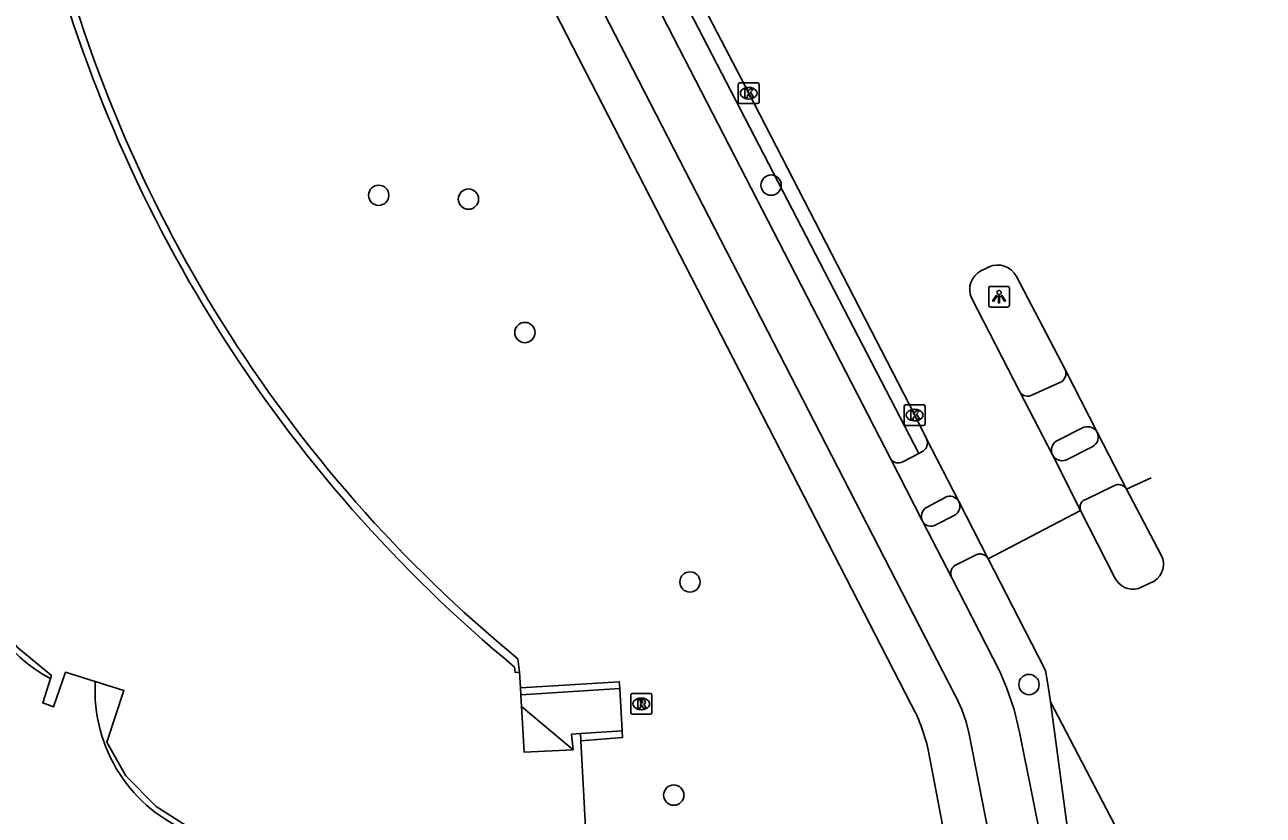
# Model space of a CAD drawing. Extents: x 158838 to 160074, y 386376 to 387776.
# Drawn here: x 159537.9 to 159597.5, y 386919.4 to 386957.5 of the extents above; entities that cross this region are included whole.
import ezdxf

# ---------------------------------------------------------------- set-up
doc = ezdxf.new("R2010")
doc.units = 0
for name, color, linetype in [('IMGEO_Berm_open', 7, 'Continuous'), ('IMGEO_Boom', 7, 'Continuous'), ('IMGEO_Fietspad_gesloten', 7, 'Continuous'), ('IMGEO_Fietspad_open', 7, 'Continuous'), ('IMGEO_Kolk', 7, 'Continuous'), ('IMGEO_Lichtpunt', 7, 'Continuous'), ('IMGEO_Muur', 7, 'Continuous'), ('IMGEO_Pand', 7, 'Continuous'), ('IMGEO_Rijbaan_lokaal_gesloten', 7, 'Continuous'), ('IMGEO_Rioolput', 7, 'Continuous'), ('IMGEO_Voetpad_gesloten', 7, 'Continuous'), ('IMGEO_Voetpad_halfverhard', 7, 'Continuous'), ('IMGEO_Voetpad_open', 7, 'Continuous')]:
    doc.layers.add(name, color=color, linetype=linetype)

msp = doc.modelspace()

# ---------------------------------------------------------------- linework, layer by layer
at = {"layer": 'IMGEO_Berm_open'}
msp.add_lwpolyline([(159567.147, 386963.42), (159580.922, 386936.826)], dxfattribs=at)
at = {"layer": 'IMGEO_Boom'}
for centre in [(159573.815, 386949.735), (159554.927, 386949.247), (159559.247, 386949.062), (159561.962, 386942.644), (159569.909, 386930.643), (159586.227, 386925.707), (159569.13, 386920.39)]:
    msp.add_circle(centre, 0.489, dxfattribs=at)
at = {"layer": 'IMGEO_Fietspad_gesloten'}
for points in [[(159627.531, 386833.351), (159621.314, 386849.17), (159618.374, 386855.548), (159598.865, 386893.883), (159597.906, 386895.154), (159596.948, 386896.221), (159592.147, 386901.315), (159591.968, 386901.51), (159591.389, 386902.215), (159590.876, 386902.97), (159590.432, 386903.767), (159585.827, 386912.64), (159585.682, 386912.936), (159585.343, 386913.753), (159585.078, 386914.596), (159584.89, 386915.459), (159583.354, 386923.319), (159583.203, 386923.917), (159583, 386924.5), (159582.745, 386925.062), (159582.665, 386925.214), (159563.205, 386963), (159561.124, 386967.038)], [(159566.61, 386961.719), (159566.698, 386961.55), (159579.556, 386936.578)], [(159579.556, 386936.578), (159581.101, 386933.564)], [(159581.101, 386933.564), (159582.501, 386930.879)], [(159582.501, 386930.879), (159584.822, 386926.337), (159585.152, 386925.564), (159585.51, 386924.501), (159585.772, 386923.41), (159587.001, 386917.275), (159587.195, 386916.153), (159587.488, 386915.052), (159587.736, 386914.339)]]:
    msp.add_lwpolyline(points, dxfattribs=at)
at = {"layer": 'IMGEO_Fietspad_open'}
for points in [[(159586.397, 386939.647), (159587.707, 386940.237)], [(159588.872, 386938.087), (159587.532, 386937.416)], [(159580.922, 386936.826), (159580.16, 386936.43)], [(159580.922, 386936.826), (159581.044, 386936.889)], [(159582.187, 386934.713), (159581.295, 386934.231)]]:
    msp.add_lwpolyline(points, dxfattribs=at)
for centre, radius, start, end in [((159587.541, 386940.673), 0.467, 290.85241, 23.46381), ((159586.161, 386940.032), 0.452, 213.43838, 301.5436), ((159589.041, 386937.574), 0.54, 30.1489, 108.18714), ((159580.862, 386937.328), 0.475, 292.54279, 24.53944), ((159587.856, 386936.98), 0.543, 126.59922, 204.34994), ((159579.935, 386936.817), 0.448, 212.22911, 300.23471), ((159582.419, 386934.285), 0.487, 27.90016, 118.47915), ((159581.584, 386933.785), 0.531, 122.95582, 204.60955)]:
    msp.add_arc(centre, radius, start, end, dxfattribs=at)
at = {"layer": 'IMGEO_Kolk'}
for p, q in [((159572.235, 386953.733), (159572.235, 386954.585)), ((159572.31, 386954.659), (159573.162, 386954.659)), ((159573.236, 386954.585), (159573.236, 386953.733)), ((159572.723, 386954.439), (159572.748, 386954.439)), ((159573.162, 386953.659), (159572.31, 386953.659)), ((159572.746, 386953.879), (159572.721, 386953.879)), ((159580.223, 386938.247), (159580.223, 386939.099)), ((159580.298, 386939.173), (159581.15, 386939.173)), ((159581.224, 386939.099), (159581.224, 386938.247)), ((159580.711, 386938.953), (159580.736, 386938.953)), ((159581.15, 386938.173), (159580.298, 386938.173)), ((159580.734, 386938.393), (159580.709, 386938.393))]:
    msp.add_line(p, q, dxfattribs=at)
for points in [[(159572.235, 386953.733), (159572.235, 386954.585)], [(159572.31, 386954.659), (159573.162, 386954.659)], [(159573.236, 386954.585), (159573.236, 386953.733)], [(159572.556, 386954.359), (159572.679, 386954.359), (159572.679, 386954.208), (159572.809, 386954.359), (159572.973, 386954.359), (159572.827, 386954.208), (159572.98, 386953.959), (159572.828, 386953.959), (159572.743, 386954.123), (159572.679, 386954.056), (159572.679, 386953.959), (159572.556, 386953.959), (159572.556, 386954.359)], [(159573.162, 386953.659), (159572.31, 386953.659)], [(159580.223, 386938.247), (159580.223, 386939.099)], [(159580.298, 386939.173), (159581.15, 386939.173)], [(159581.224, 386939.099), (159581.224, 386938.247)], [(159580.544, 386938.873), (159580.667, 386938.873), (159580.667, 386938.722), (159580.797, 386938.873), (159580.961, 386938.873), (159580.815, 386938.722), (159580.968, 386938.473), (159580.816, 386938.473), (159580.731, 386938.637), (159580.667, 386938.57), (159580.667, 386938.473), (159580.544, 386938.473), (159580.544, 386938.873)], [(159581.15, 386938.173), (159580.298, 386938.173)]]:
    msp.add_lwpolyline(points, dxfattribs=at)
for centre, start, end in [((159572.312, 386954.583), 91.55205, 178.44795), ((159572.312, 386954.583), 91.55205, 178.44795), ((159573.16, 386954.583), 1.55205, 88.44795), ((159573.16, 386954.583), 1.55205, 88.44795), ((159572.312, 386953.735), 181.55205, 268.44795), ((159572.312, 386953.735), 181.55205, 268.44795), ((159573.16, 386953.735), 271.55205, 358.44795), ((159573.16, 386953.735), 271.55205, 358.44795), ((159580.3, 386939.097), 91.55205, 178.44795), ((159580.3, 386939.097), 91.55205, 178.44795), ((159581.148, 386939.097), 1.55205, 88.44795), ((159581.148, 386939.097), 1.55205, 88.44795), ((159580.3, 386938.249), 181.55205, 268.44795), ((159580.3, 386938.249), 181.55205, 268.44795), ((159581.148, 386938.249), 271.55205, 358.44795), ((159581.148, 386938.249), 271.55205, 358.44795)]:
    msp.add_arc(centre, 0.0765, start, end, dxfattribs=at)
for centre, major_axis, ratio, start_param, end_param in [((159572.722, 386954.159), (-0.387, 0.002), 0.722429, 4.712389, 7.853982), ((159572.747, 386954.159), (-0.39, 0.002), 0.717154, 1.570796, 4.712389), ((159580.71, 386938.673), (-0.387, 0.002), 0.722429, 4.712389, 7.853982), ((159580.735, 386938.673), (-0.39, 0.002), 0.717154, 1.570796, 4.712389)]:
    msp.add_ellipse(centre, major_axis=major_axis, ratio=ratio, start_param=start_param, end_param=end_param, dxfattribs=at)
at = {"layer": 'IMGEO_Lichtpunt'}
for p, q in [((159584.29, 386944.771), (159584.29, 386943.964)), ((159584.29, 386944.771), (159584.29, 386943.964)), ((159585.192, 386944.866), (159584.384, 386944.866)), ((159585.192, 386944.866), (159584.384, 386944.866)), ((159585.286, 386943.964), (159585.286, 386944.771)), ((159585.286, 386943.964), (159585.286, 386944.771)), ((159584.384, 386943.87), (159585.192, 386943.87)), ((159584.384, 386943.87), (159585.192, 386943.87))]:
    msp.add_line(p, q, dxfattribs=at)
for points in [[(159584.664, 386944.435), (159584.703, 386944.407), (159584.515, 386944.145), (159584.477, 386944.172), (159584.664, 386944.435)], [(159584.876, 386944.407), (159584.914, 386944.434), (159585.101, 386944.172), (159585.062, 386944.144), (159584.876, 386944.407)], [(159584.766, 386944.387), (159584.813, 386944.387), (159584.813, 386944.065), (159584.766, 386944.065), (159584.766, 386944.387)]]:
    msp.add_lwpolyline(points, dxfattribs=at)
msp.add_circle((159584.789, 386944.569), 0.0994, dxfattribs=at)
for centre, start, end in [((159584.384, 386944.771), 90, 180), ((159584.384, 386944.771), 90, 180), ((159585.192, 386944.771), 0, 90), ((159585.192, 386944.771), 0, 90), ((159584.384, 386943.964), 180, 270), ((159584.384, 386943.964), 180, 270), ((159585.192, 386943.964), 270, 0), ((159585.192, 386943.964), 270, 360)]:
    msp.add_arc(centre, 0.0946, start, end, dxfattribs=at)
at = {"layer": 'IMGEO_Muur'}
for points in [[(159561.748, 386925.544), (159566.509, 386925.838), (159566.527, 386925.525)], [(159566.527, 386925.525), (159561.767, 386925.219)], [(159564.639, 386923.357), (159566.644, 386923.48)], [(159566.644, 386923.48), (159566.662, 386923.161), (159564.658, 386923.004)]]:
    msp.add_lwpolyline(points, dxfattribs=at)
at = {"layer": 'IMGEO_Pand'}
for points in [[(159535.309, 386933.873), (159536.644, 386933.25), (159535.55, 386930.859), (159536.263, 386929.144), (159537.518, 386927.507), (159539.172, 386926.148), (159539.123, 386925.993)], [(159561.708, 386926.307), (159561.488, 386926.291), (159561.467, 386926.549)], [(159539.123, 386925.993), (159538.753, 386924.823), (159539.275, 386924.641), (159539.857, 386926.302), (159541.286, 386925.854)], [(159561.748, 386925.544), (159561.708, 386926.307)], [(159541.286, 386925.854), (159542.655, 386925.424), (159541.847, 386922.931), (159542.76, 386921.31), (159544.209, 386919.834), (159546.027, 386918.678), (159546.003, 386918.544)], [(159561.767, 386925.219), (159561.748, 386925.544)], [(159561.801, 386924.646), (159561.767, 386925.219)], [(159564.282, 386922.569), (159561.932, 386922.449), (159561.801, 386924.646)], [(159564.639, 386923.357), (159564.21, 386923.316), (159564.282, 386922.569)], [(159564.658, 386923.004), (159564.639, 386923.357)], [(159564.898, 386918.545), (159564.658, 386923.004)]]:
    msp.add_lwpolyline(points, dxfattribs=at)
msp.add_arc((159604.926, 386979.124), 68.211, 193.92134, 230.42263, dxfattribs=at)
at = {"layer": 'IMGEO_Rijbaan_lokaal_gesloten'}
for points in [[(159567.906, 386963.455), (159567.981, 386963.308), (159572.737, 386954.159), (159580.726, 386938.675), (159581.294, 386937.525)], [(159583.916, 386945.607), (159584.089, 386945.697), (159584.307, 386945.81)], [(159585.62, 386945.342), (159587.969, 386940.859)], [(159585.784, 386939.783), (159583.465, 386944.31)], [(159587.969, 386940.859), (159589.508, 386937.845)], [(159587.361, 386936.756), (159585.784, 386939.783)], [(159581.294, 386937.525), (159582.849, 386934.513)], [(159589.508, 386937.845), (159590.926, 386935.115)], [(159588.709, 386934.086), (159587.361, 386936.756)], [(159590.926, 386935.115), (159592.102, 386935.655)], [(159590.926, 386935.115), (159592.576, 386931.964)], [(159582.849, 386934.513), (159584.267, 386931.756)], [(159584.267, 386931.756), (159588.709, 386934.086)], [(159590.348, 386930.868), (159588.709, 386934.086)], [(159584.267, 386931.756), (159586.325, 386927.731), (159587.017, 386926.378), (159587.15, 386925.624), (159587.265, 386924.873)], [(159592.246, 386930.686), (159591.5, 386930.333)], [(159587.265, 386924.873), (159587.826, 386923.798), (159590.925, 386917.862), (159593.145, 386913.611), (159596.528, 386906.942), (159599.223, 386901.63), (159600.928, 386898.313), (159602.178, 386895.881)], [(159587.265, 386924.873), (159588.099, 386918.632), (159588.294, 386917.475), (159588.474, 386916.676), (159588.767, 386915.86), (159589.105, 386915.005)]]:
    msp.add_lwpolyline(points, dxfattribs=at)
for centre, radius, start, end in [((159584.36, 386944.726), 0.987, 116.74141, 204.91085), ((159584.71, 386944.866), 1.027, 27.6294, 113.13484), ((159591.763, 386931.492), 0.94, 300.91986, 30.12328), ((159591.226, 386931.251), 0.958, 203.57333, 286.60545)]:
    msp.add_arc(centre, radius, start, end, dxfattribs=at)
at = {"layer": 'IMGEO_Rioolput'}
for p, q in [((159567.067, 386924.352), (159567.067, 386925.204)), ((159567.142, 386925.278), (159567.994, 386925.278)), ((159567.555, 386925.058), (159567.58, 386925.058)), ((159568.068, 386925.204), (159568.068, 386924.352)), ((159567.994, 386924.278), (159567.142, 386924.278)), ((159567.578, 386924.498), (159567.553, 386924.498))]:
    msp.add_line(p, q, dxfattribs=at)
for points in [[(159567.067, 386924.352), (159567.067, 386925.204)], [(159567.142, 386925.278), (159567.994, 386925.278)], [(159567.656, 386924.976), (159567.404, 386924.978), (159567.404, 386924.578)], [(159567.582, 386924.897), (159567.528, 386924.897), (159567.528, 386924.816)], [(159567.528, 386924.816), (159567.58, 386924.816)], [(159568.068, 386925.204), (159568.068, 386924.352)], [(159567.994, 386924.278), (159567.142, 386924.278)], [(159567.404, 386924.578), (159567.528, 386924.578), (159567.528, 386924.74), (159567.539, 386924.74)], [(159567.586, 386924.711), (159567.657, 386924.578), (159567.797, 386924.578), (159567.732, 386924.704)]]:
    msp.add_lwpolyline(points, dxfattribs=at)
for centre, radius, start, end in [((159567.144, 386925.202), 0.0765, 91.55205, 178.44795), ((159567.144, 386925.202), 0.0765, 91.55205, 178.44795), ((159567.564, 386925.005), 0.19, 274.7715, 282.96867), ((159567.588, 386924.801), 0.0964, 77.00612, 93.18647), ((159567.602, 386924.858), 0.0378, 276.66336, 79.67722), ((159567.655, 386924.866), 0.109, 350.36119, 89.41601), ((159567.653, 386924.866), 0.112, 277.58423, 350.98172), ((159567.637, 386924.651), 0.108, 29.51342, 73.79051), ((159567.992, 386925.202), 0.0765, 1.55205, 88.44795), ((159567.992, 386925.202), 0.0765, 1.55205, 88.44795), ((159567.144, 386924.354), 0.0765, 181.55205, 268.44795), ((159567.144, 386924.354), 0.0765, 181.55205, 268.44795), ((159567.538, 386924.687), 0.0533, 26.02933, 88.69889), ((159567.992, 386924.354), 0.0765, 271.55205, 358.44795), ((159567.992, 386924.354), 0.0765, 271.55205, 358.44795)]:
    msp.add_arc(centre, radius, start, end, dxfattribs=at)
for centre, major_axis, ratio, start_param, end_param in [((159567.554, 386924.778), (-0.387, 0.002), 0.722429, 4.712389, 7.853982), ((159567.579, 386924.778), (-0.39, 0.002), 0.717154, 1.570796, 4.712389)]:
    msp.add_ellipse(centre, major_axis=major_axis, ratio=ratio, start_param=start_param, end_param=end_param, dxfattribs=at)
at = {"layer": 'IMGEO_Voetpad_gesloten'}
for points in [[(159566.527, 386925.525), (159566.644, 386923.48)], [(159564.282, 386922.569), (159561.801, 386924.646)]]:
    msp.add_lwpolyline(points, dxfattribs=at)
at = {"layer": 'IMGEO_Voetpad_halfverhard'}
msp.add_lwpolyline([(159561.708, 386926.307), (159561.622, 386926.951)], dxfattribs=at)
msp.add_arc((159603.968, 386978.553), 66.753, 193.48866, 230.62725, dxfattribs=at)
at = {"layer": 'IMGEO_Voetpad_open'}
for points in [[(159559.24, 386966.177), (159561.408, 386961.961), (159580.563, 386924.742)], [(159588, 386936.51), (159589.299, 386937.168)], [(159590.312, 386935.268), (159588.993, 386934.633)], [(159581.738, 386933.388), (159582.627, 386933.843)], [(159584.267, 386931.756), (159584.244, 386931.791), (159584.219, 386931.825), (159584.19, 386931.855), (159584.159, 386931.883), (159584.125, 386931.909), (159584.089, 386931.931), (159584.052, 386931.95), (159584.013, 386931.965), (159583.972, 386931.977), (159583.931, 386931.985), (159583.889, 386931.989), (159583.847, 386931.99), (159583.805, 386931.987), (159583.764, 386931.98), (159583.723, 386931.97), (159583.684, 386931.956), (159583.645, 386931.938), (159583.62, 386931.924), (159582.72, 386931.474), (159582.684, 386931.454), (159582.65, 386931.43), (159582.618, 386931.404), (159582.588, 386931.375), (159582.561, 386931.343), (159582.537, 386931.309), (159582.517, 386931.273), (159582.499, 386931.236), (159582.485, 386931.197), (159582.475, 386931.157), (159582.468, 386931.116), (159582.465, 386931.074), (159582.465, 386931.033), (159582.469, 386930.992), (159582.477, 386930.951), (159582.489, 386930.911), (159582.501, 386930.879)], [(159581.409, 386922.41), (159582.826, 386915)]]:
    msp.add_lwpolyline(points, dxfattribs=at)
for centre, radius, start, end in [((159589.052, 386937.615), 0.51, 298.89068, 26.79685), ((159587.818, 386936.991), 0.514, 207.19507, 290.69386), ((159590.54, 386934.875), 0.454, 31.86066, 120.1547), ((159582.404, 386934.289), 0.499, 296.60307, 26.7324), ((159589.102, 386934.229), 0.419, 105.15403, 199.96969), ((159542.666, 386932.571), 7.472, 169.96504, 241.68987), ((159581.504, 386933.781), 0.458, 208.31561, 300.79395), ((159548.629, 386925.415), 7.356, 176.58164, 249.08509), ((159573.2, 386920.751), 8.375, 11.42297, 28.45642)]:
    msp.add_arc(centre, radius, start, end, dxfattribs=at)

doc.saveas('drawing.dxf')
